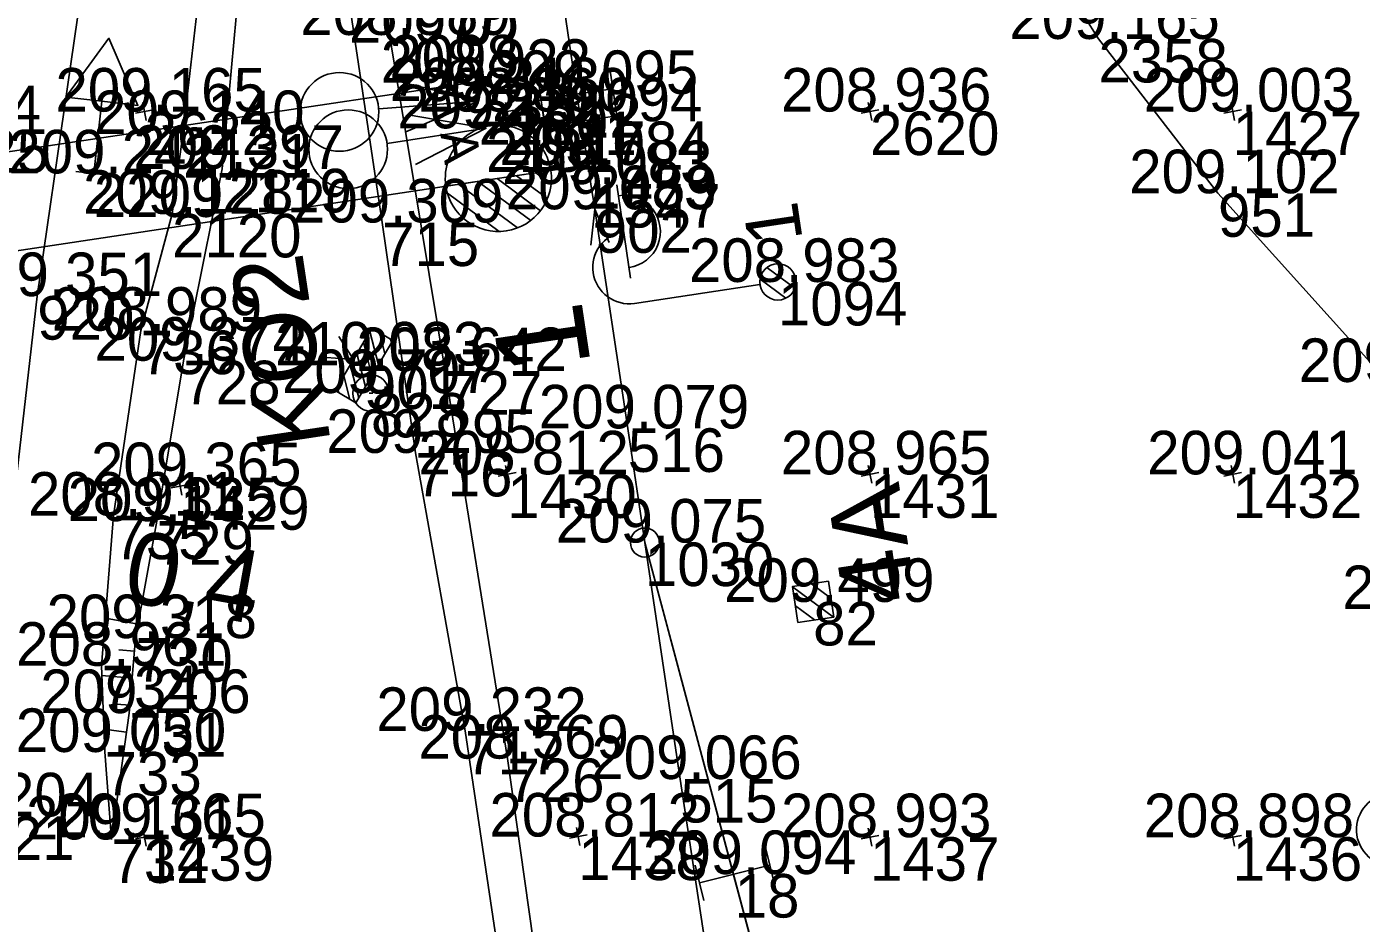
# Model space of a CAD drawing. Extents: x -556590 to -554855, y -1137918 to -1135717.
# Drawn here: x -554973.25 to -554936.45, y -1137412.37 to -1137387.66 of the extents above; entities that cross this region are included whole.
import ezdxf

# ---------------------------------------------------------------- set-up
doc = ezdxf.new("R2010")
doc.units = 0
for name, color, linetype in [('Vrstva 1', 7, 'Continuous'), ('Vrstva 11', 7, 'Continuous'), ('Vrstva 2', 7, 'Continuous'), ('Vrstva 25', 7, 'Continuous'), ('Vrstva 27', 7, 'Continuous'), ('Vrstva 3', 7, 'Continuous'), ('Vrstva 48', 7, 'Continuous'), ('Vrstva 49', 7, 'Continuous'), ('Vrstva 51', 7, 'Continuous'), ('Vrstva 6', 7, 'Continuous'), ('Vrstva 60', 7, 'Continuous'), ('Vrstva 61', 7, 'Continuous')]:
    doc.layers.add(name, color=color, linetype=linetype)

msp = doc.modelspace()

# ---------------------------------------------------------------- linework, layer by layer
at = {"layer": 'Vrstva 1'}
for points in [[(-554957.769, -1137391.473), (-554957.969, -1137390.265), (-554958.079, -1137389.516), (-554959.228, -1137381.711), (-554960.83, -1137371.074), (-554962.414, -1137360.882), (-554964.146, -1137350.305), (-554965.833, -1137340.679), (-554967.766, -1137330.506), (-554969.82, -1137320.65), (-554972.001, -1137311.137), (-554974.412, -1137301.49), (-554976.593, -1137293.41), (-554978.496, -1137286.733), (-554981.36, -1137277.327), (-554984.2, -1137268.613)], [(-554953.42, -1137420.29), (-554953.725, -1137418.308), (-554955.229, -1137408.397), (-554956.205, -1137401.879), (-554956.676, -1137398.733), (-554957.586, -1137392.693), (-554957.691, -1137391.998), (-554957.769, -1137391.473)], [(-554951.338, -1137420.215), (-554951.671, -1137418.872), (-554951.936, -1137417.869), (-554956.205, -1137401.879), (-554956.676, -1137398.733), (-554957.586, -1137392.693), (-554957.691, -1137391.998), (-554957.769, -1137391.473)]]:
    msp.add_lwpolyline(points, dxfattribs=at)
at = {"layer": 'Vrstva 11'}
for p, q in [((-554951.001, -1137403.936), (-554952.135, -1137403.098)), ((-554951.077, -1137403.414), (-554951.614, -1137403.017)), ((-554951.526, -1137404.014), (-554952.057, -1137403.622))]:
    msp.add_line(p, q, dxfattribs=at)
msp.add_lwpolyline([(-554951.987, -1137404.084), (-554952.136, -1137403.095), (-554951.147, -1137402.946), (-554950.998, -1137403.935)], close=True, dxfattribs=at)
at = {"layer": 'Vrstva 2'}
for p, q in [((-554957.769, -1137391.473), (-555017.104, -1137400.381)), ((-554958.797, -1137391.627), (-554961.691, -1137392.059)), ((-554958.892, -1137392.401), (-554959.744, -1137391.771)), ((-554958.791, -1137392.003), (-554959.212, -1137391.692)), ((-554958.797, -1137391.627), (-554957.769, -1137391.473)), ((-554959.718, -1137393.208), (-554961.338, -1137392.008)), ((-554959.354, -1137393.004), (-554960.807, -1137391.929)), ((-554959.083, -1137392.732), (-554960.275, -1137391.849)), ((-554960.223, -1137393.307), (-554961.646, -1137392.254)), ((-554951.936, -1137417.869), (-554956.205, -1137401.879))]:
    msp.add_line(p, q, dxfattribs=at)
for points in [[(-554953.725, -1137418.308), (-554955.229, -1137408.397), (-554956.205, -1137401.879), (-554956.676, -1137398.733), (-554957.586, -1137392.693), (-554957.691, -1137391.998), (-554957.769, -1137391.473)], [(-554957.187, -1137393.61), (-554957.586, -1137392.693), (-554957.699, -1137393.687)]]:
    msp.add_lwpolyline(points, dxfattribs=at)
msp.add_circle((-554956.205, -1137401.879), 0.4, dxfattribs=at)
for centre, start, end in [((-554960.245, -1137391.837), 8.263, 188.7326), ((-554960.244, -1137391.842), 188.5174, 8.4782)]:
    msp.add_arc(centre, 1.463, start, end, dxfattribs=at)
at = {"layer": 'Vrstva 25'}
for p, q in [((-554956.598, -1137394.595), (-554956.982, -1137392.023)), ((-554952.07, -1137394.868), (-554952.84, -1137394.298)), ((-554952.323, -1137395.147), (-554953.03, -1137394.624)), ((-554953.033, -1137394.77), (-554956.494, -1137395.287)), ((-554963.808, -1137397.758), (-554963.708, -1137397.758))]:
    msp.add_line(p, q, dxfattribs=at)
for centre in [(-554952.538, -1137394.696), (-554963.758, -1137397.758)]:
    msp.add_circle(centre, 0.5, dxfattribs=at)
for centre, start, end in [((-554956.778, -1137393.307), 277.7952, 99.2004), ((-554956.642, -1137394.298), 98.4978, 278.4978), ((-554935.587, -1137409.793), 98.6288, 278.6288)]:
    msp.add_arc(centre, 1, start, end, dxfattribs=at)
at = {"layer": 'Vrstva 27'}
for p, q in [((-554963.551, -1137396.977), (-554963.787, -1137396.064)), ((-554963.372, -1137396.673), (-554963.521, -1137396.091)), ((-554963.731, -1137397.282), (-554963.966, -1137396.369)), ((-554963.192, -1137396.369), (-554963.217, -1137396.271)), ((-554963.911, -1137397.586), (-554964.146, -1137396.673)), ((-554964.338, -1137397.932), (-554964.505, -1137397.282)), ((-554964.09, -1137397.891), (-554964.326, -1137396.978)), ((-554964.642, -1137397.752), (-554964.685, -1137397.587))]:
    msp.add_line(p, q, dxfattribs=at)
msp.add_lwpolyline([(-554964.982, -1137396.778), (-554964.238, -1137396.83), (-554964.643, -1137396.204)], dxfattribs=at)
msp.add_lwpolyline([(-554964.746, -1137397.691), (-554963.73, -1137395.968), (-554963.156, -1137396.307), (-554964.172, -1137398.03)], close=True, dxfattribs=at)
at = {"layer": 'Vrstva 3'}
for p, q in [((-554958.996, -1137390.156), (-554959.141, -1137389.167)), ((-554957.017, -1137389.865), (-554957.162, -1137388.876)), ((-554959.068, -1137389.662), (-554957.09, -1137389.37)), ((-554960.79, -1137389.712), (-554963.542, -1137389.928)), ((-554958.884, -1137390.907), (-554959.032, -1137389.918)), ((-554956.906, -1137390.612), (-554957.054, -1137389.623)), ((-554958.958, -1137390.413), (-554956.98, -1137390.117)), ((-554960.584, -1137390.462), (-554963.313, -1137390.879)), ((-554952.879, -1137410.289), (-554952.638, -1137411.26)), ((-554954.82, -1137410.772), (-554954.579, -1137411.743)), ((-554952.759, -1137410.775), (-554954.699, -1137411.257))]:
    msp.add_line(p, q, dxfattribs=at)
for points in [[(-554962.8, -1137390.562), (-554960.79, -1137389.712), (-554962.908, -1137389.186)], [(-554962.526, -1137391.457), (-554960.584, -1137390.462), (-554962.734, -1137390.092)]]:
    msp.add_lwpolyline(points, dxfattribs=at)
for centre in [(-554964.623, -1137390.009), (-554964.385, -1137391.038)]:
    msp.add_circle(centre, 1.084, dxfattribs=at)
at = {"layer": 'Vrstva 48'}
for p, q in [((-554970.177, -1137404.129), (-554971.079, -1137403.966)), ((-554970.276, -1137404.871), (-554970.711, -1137404.834)), ((-554970.34, -1137405.618), (-554971.173, -1137405.548)), ((-554970.403, -1137406.366), (-554970.775, -1137406.334)), ((-554970.496, -1137407.11), (-554971.12, -1137407.022))]:
    msp.add_line(p, q, dxfattribs=at)
at = {"layer": 'Vrstva 49'}
for p, q in [((-554969.754, -1137389.953), (-554970.246, -1137390.047)), ((-554970.047, -1137389.754), (-554969.953, -1137390.246)), ((-554959.754, -1137389.953), (-554960.246, -1137390.047)), ((-554960.047, -1137389.754), (-554959.953, -1137390.246)), ((-554949.754, -1137389.953), (-554950.246, -1137390.047)), ((-554950.047, -1137389.754), (-554949.953, -1137390.246)), ((-554939.754, -1137389.953), (-554940.246, -1137390.047)), ((-554940.047, -1137389.754), (-554939.953, -1137390.246)), ((-554960.047, -1137399.754), (-554959.953, -1137400.246)), ((-554950.047, -1137399.754), (-554949.953, -1137400.246)), ((-554940.047, -1137399.754), (-554939.953, -1137400.246)), ((-554969.065, -1137400.079), (-554968.971, -1137400.571)), ((-554959.754, -1137399.953), (-554960.246, -1137400.047)), ((-554949.754, -1137399.953), (-554950.246, -1137400.047)), ((-554939.754, -1137399.953), (-554940.246, -1137400.047)), ((-554968.772, -1137400.278), (-554969.264, -1137400.372)), ((-554970.047, -1137409.754), (-554969.953, -1137410.246)), ((-554958.089, -1137409.737), (-554957.995, -1137410.229)), ((-554950.047, -1137409.754), (-554949.953, -1137410.246)), ((-554940.047, -1137409.754), (-554939.953, -1137410.246)), ((-554969.754, -1137409.953), (-554970.246, -1137410.047)), ((-554957.796, -1137409.936), (-554958.288, -1137410.03)), ((-554949.754, -1137409.953), (-554950.246, -1137410.047)), ((-554939.754, -1137409.953), (-554940.246, -1137410.047))]:
    msp.add_line(p, q, dxfattribs=at)
for points in [[(-554964.469, -1137370.943), (-554964.875, -1137372.503), (-554965.099, -1137375.402), (-554965.234, -1137377.618), (-554965.266, -1137379.912), (-554965.113, -1137382.184), (-554964.363, -1137386.9), (-554963.451, -1137393.058), (-554962.533, -1137399.408), (-554961.16, -1137407.071), (-554959.831, -1137416.009), (-554958.553, -1137424.982), (-554957.961, -1137430.761), (-554957.7, -1137435.343)], [(-554956.982, -1137434.829), (-554957.511, -1137428.325), (-554957.814, -1137424.201), (-554958.338, -1137419.537), (-554959.995, -1137407.834), (-554961.711, -1137397.155), (-554963.249, -1137387.888), (-554963.585, -1137384.19), (-554963.79, -1137382.034), (-554964.109, -1137378.759), (-554964.296, -1137375.813), (-554964.498, -1137372.576), (-554964.469, -1137370.943)], [(-554970.91, -1137410.062), (-554971.098, -1137407.651), (-554971.183, -1137405.275), (-554970.855, -1137401.138), (-554970.105, -1137396.039), (-554969.241, -1137392.819), (-554968.939, -1137390.62), (-554968.419, -1137386.071), (-554968.074, -1137382.203), (-554967.671, -1137378.461), (-554967.187, -1137377.302)], [(-554967.187, -1137377.302), (-554967.053, -1137379.196), (-554967.084, -1137381.213), (-554967.28, -1137385.281), (-554967.855, -1137391.579), (-554968.928, -1137396.867), (-554969.664, -1137401.287), (-554970.246, -1137404.514), (-554970.421, -1137406.579), (-554970.91, -1137410.062)]]:
    msp.add_lwpolyline(points, dxfattribs=at)
at = {"layer": 'Vrstva 51'}
msp.add_line((-554971.894, -1137391.649), (-554970.9, -1137391.761), dxfattribs=at)
for points in [[(-554992.243, -1137272.326), (-554990.709, -1137276.56), (-554989.594, -1137279.954), (-554986.932, -1137288.438), (-554982.239, -1137302.784), (-554977.503, -1137318.543), (-554975.16, -1137327.138), (-554972.624, -1137338.925), (-554970.76, -1137350.256), (-554970.002, -1137357.507), (-554969.708, -1137365.515), (-554970.03, -1137372.952), (-554971.29, -1137383.538), (-554972.956, -1137395.086), (-554974.603, -1137409.426), (-554975.926, -1137424.495), (-554976.695, -1137437.545), (-554977.147, -1137449.324)], [(-554945.281, -1137385.483), (-554943.702, -1137387.998), (-554940.406, -1137392.251), (-554935.724, -1137397.453), (-554933.2, -1137400.383), (-554931.233, -1137403.209), (-554929.442, -1137406.732), (-554928.49, -1137409.614), (-554927.549, -1137413.424), (-554926.196, -1137421.89), (-554923.958, -1137439.154), (-554921.384, -1137460.492)], [(-554971.397, -1137391.705), (-554971.174, -1137389.717), (-554970.181, -1137389.829), (-554970.98, -1137387.978), (-554972.168, -1137389.606), (-554971.174, -1137389.717)]]:
    msp.add_lwpolyline(points, dxfattribs=at)
at = {"layer": 'Vrstva 6'}
for p, q in [((-554961.042, -1137389.208), (-555020.362, -1137398.071)), ((-554961.537, -1137389.281), (-554960.547, -1137389.135))]:
    msp.add_line(p, q, dxfattribs=at)
at = {"layer": 'Vrstva 60'}
for p, q in [((-554963.249, -1137387.888), (-554963.249, -1137387.888)), ((-554943.702, -1137387.998), (-554943.702, -1137387.998)), ((-554961.042, -1137389.208), (-554961.042, -1137389.208)), ((-554958.079, -1137389.516), (-554958.079, -1137389.516)), ((-554960.79, -1137389.712), (-554960.79, -1137389.712)), ((-554970, -1137390), (-554970, -1137390)), ((-554960, -1137390), (-554960, -1137390)), ((-554957.969, -1137390.265), (-554957.969, -1137390.265)), ((-554950, -1137390), (-554950, -1137390)), ((-554940, -1137390), (-554940, -1137390)), ((-554968.939, -1137390.62), (-554968.939, -1137390.62)), ((-554960.584, -1137390.462), (-554960.584, -1137390.462)), ((-554971.397, -1137391.705), (-554971.397, -1137391.705)), ((-554967.855, -1137391.579), (-554967.855, -1137391.579)), ((-554957.769, -1137391.473), (-554957.769, -1137391.473)), ((-554957.691, -1137391.998), (-554957.691, -1137391.998)), ((-554940.406, -1137392.251), (-554940.406, -1137392.251)), ((-554969.241, -1137392.819), (-554969.241, -1137392.819)), ((-554957.586, -1137392.693), (-554957.586, -1137392.693)), ((-554963.451, -1137393.058), (-554963.451, -1137393.058)), ((-554952.538, -1137394.696), (-554952.538, -1137394.696)), ((-554972.956, -1137395.086), (-554972.956, -1137395.086)), ((-554970.105, -1137396.039), (-554970.105, -1137396.039)), ((-554968.928, -1137396.867), (-554968.928, -1137396.867)), ((-554963.951, -1137396.999), (-554963.951, -1137396.999)), ((-554961.711, -1137397.155), (-554961.711, -1137397.155)), ((-554963.758, -1137397.758), (-554963.758, -1137397.758)), ((-554956.676, -1137398.733), (-554956.676, -1137398.733)), ((-554962.533, -1137399.408), (-554962.533, -1137399.408)), ((-554960, -1137400), (-554960, -1137400)), ((-554950, -1137400), (-554950, -1137400)), ((-554940, -1137400), (-554940, -1137400)), ((-554969.018, -1137400.325), (-554969.018, -1137400.325)), ((-554970.855, -1137401.138), (-554970.855, -1137401.138)), ((-554969.664, -1137401.287), (-554969.664, -1137401.287)), ((-554956.205, -1137401.879), (-554956.205, -1137401.879)), ((-554951.567, -1137403.515), (-554951.567, -1137403.515)), ((-554970.246, -1137404.514), (-554970.246, -1137404.514)), ((-554971.183, -1137405.275), (-554971.183, -1137405.275)), ((-554970.421, -1137406.579), (-554970.421, -1137406.579)), ((-554961.16, -1137407.071), (-554961.16, -1137407.071)), ((-554971.098, -1137407.651), (-554971.098, -1137407.651)), ((-554959.995, -1137407.834), (-554959.995, -1137407.834)), ((-554955.229, -1137408.397), (-554955.229, -1137408.397)), ((-554970.91, -1137410.062), (-554970.91, -1137410.062)), ((-554970, -1137410), (-554970, -1137410)), ((-554958.042, -1137409.983), (-554958.042, -1137409.983)), ((-554950, -1137410), (-554950, -1137410)), ((-554940, -1137410), (-554940, -1137410)), ((-554953.729, -1137411.016), (-554953.729, -1137411.016))]:
    msp.add_line(p, q, dxfattribs=at)

# ---------------------------------------------------------------- texts
at = {"layer": 'Vrstva 11'}
msp.add_text('4A', height=2, rotation=98.5157, dxfattribs=at).set_placement((-554948.727, -1137403.413))
at = {"layer": 'Vrstva 2'}
msp.add_text('1', height=2.5, rotation=98.4978, dxfattribs=at).set_placement((-554957.688, -1137397.004))
at = {"layer": 'Vrstva 25'}
msp.add_text('1', height=1.5, rotation=98.4978, dxfattribs=at).set_placement((-554951.852, -1137393.532))
at = {"layer": 'Vrstva 27'}
msp.add_text('KO2', height=2, rotation=98.5703, dxfattribs=at).set_placement((-554964.861, -1137399.133))
at = {"layer": 'Vrstva 48'}
msp.add_text('0,4', height=2, rotation=349.7764, dxfattribs=at).set_placement((-554970.653, -1137403.473))
at = {"layer": 'Vrstva 6'}
for s, height, rotation, p in [('Se2', 1.5, 98.3728, (-554959.685, -1137388.183)), ('A A ', 1, 278.3728, (-554962.031, -1137389.354))]:
    msp.add_text(s, height=height, rotation=rotation, dxfattribs=at).set_placement(p)
at = {"layer": 'Vrstva 60'}
for s, p in [('2097', (-554964.363, -1137388.1)), ('2098', (-554963.249, -1137389.088)), ('2358', (-554943.702, -1137389.198)), ('2210', (-554961.042, -1137390.408)), ('12', (-554958.079, -1137390.716)), ('2180', (-554960.79, -1137390.912)), ('2622', (-554970, -1137391.2)), ('2621', (-554960, -1137391.2)), ('17', (-554957.969, -1137391.465)), ('2620', (-554950, -1137391.2)), ('1427', (-554940, -1137391.2)), ('2125', (-554976.2, -1137391.688)), ('2121', (-554968.939, -1137391.82)), ('2181', (-554960.584, -1137391.662)), ('2209', (-554971.397, -1137392.905)), ('2119', (-554967.855, -1137392.779)), ('2459', (-554957.769, -1137392.673)), ('1547', (-554957.691, -1137393.198)), ('951', (-554940.406, -1137393.451)), ('2120', (-554969.241, -1137394.019)), ('902', (-554957.586, -1137393.893)), ('715', (-554963.451, -1137394.258)), ('1094', (-554952.538, -1137395.896)), ('920', (-554972.956, -1137396.286)), ('736', (-554970.105, -1137397.239)), ('728', (-554968.928, -1137398.067)), ('901', (-554963.951, -1137398.199)), ('727', (-554961.711, -1137398.355)), ('828', (-554963.758, -1137398.958)), ('516', (-554956.676, -1137399.933)), ('716', (-554962.533, -1137400.608)), ('1430', (-554960, -1137401.2)), ('1431', (-554950, -1137401.2)), ('1432', (-554940, -1137401.2)), ('1429', (-554969.018, -1137401.525)), ('735', (-554970.855, -1137402.338)), ('729', (-554969.664, -1137402.487)), ('1030', (-554956.205, -1137403.079)), ('82', (-554951.567, -1137404.715)), ('730', (-554970.246, -1137405.714)), ('734', (-554971.183, -1137406.475)), ('731', (-554970.421, -1137407.779)), ('717', (-554961.16, -1137408.271)), ('733', (-554971.098, -1137408.851)), ('726', (-554959.995, -1137409.034)), ('515', (-554955.229, -1137409.597)), ('921', (-554974.603, -1137410.626)), ('732', (-554970.91, -1137411.262)), ('1439', (-554970, -1137411.2)), ('1438', (-554958.042, -1137411.183)), ('1437', (-554950, -1137411.2)), ('1436', (-554940, -1137411.2)), ('18', (-554953.729, -1137412.216))]:
    msp.add_text(s, height=1.2, dxfattribs=at).set_placement(p)
at = {"layer": 'Vrstva 61'}
for s, p in [('208.889', (-554965.703, -1137387.888)), ('209.165', (-554946.158, -1137387.998)), ('208.922', (-554963.49, -1137389.208)), ('209.313', (-554963.242, -1137389.712)), ('209.095', (-554960.535, -1137389.516)), ('209.165', (-554972.456, -1137390)), ('208.860', (-554962.451, -1137390)), ('208.936', (-554952.452, -1137390)), ('209.003', (-554942.452, -1137390)), ('209.094', (-554960.42, -1137390.265)), ('209.314', (-554978.651, -1137390.488)), ('209.140', (-554971.39, -1137390.62)), ('209.332', (-554963.032, -1137390.462)), ('209.084', (-554960.22, -1137391.473)), ('209.241', (-554973.754, -1137391.705)), ('209.397', (-554970.307, -1137391.579)), ('209.083', (-554960.143, -1137391.998)), ('209.102', (-554942.854, -1137392.251)), ('209.128', (-554971.695, -1137392.819)), ('209.083', (-554960.038, -1137392.693)), ('209.309', (-554965.905, -1137393.058)), ('208.983', (-554954.99, -1137394.696)), ('209.351', (-554975.313, -1137395.086)), ('208.989', (-554972.559, -1137396.039)), ('209.374', (-554971.379, -1137396.867)), ('210.033', (-554966.403, -1137396.999)), ('208.642', (-554964.159, -1137397.155)), ('209.707', (-554966.21, -1137397.758)), ('209.039', (-554938.178, -1137397.453)), ('209.079', (-554959.13, -1137398.733)), ('209.295', (-554964.989, -1137399.408)), ('208.812', (-554962.448, -1137400)), ('208.965', (-554952.456, -1137400)), ('209.041', (-554942.357, -1137400)), ('209.365', (-554971.474, -1137400.325)), ('208.911', (-554973.212, -1137401.138)), ('209.335', (-554972.12, -1137401.287)), ('209.075', (-554958.661, -1137401.879)), ('209.499', (-554954.021, -1137403.515)), ('208.864', (-554936.979, -1137403.713)), ('209.318', (-554972.7, -1137404.514)), ('208.961', (-554973.54, -1137405.275)), ('209.206', (-554972.873, -1137406.579)), ('209.232', (-554963.608, -1137407.071)), ('209.050', (-554973.549, -1137407.651)), ('208.569', (-554962.449, -1137407.834)), ('209.066', (-554957.681, -1137408.397)), ('209.204', (-554977.054, -1137409.426)), ('209.161', (-554973.267, -1137410.062)), ('209.365', (-554972.456, -1137410)), ('208.812', (-554960.49, -1137409.983)), ('208.993', (-554952.452, -1137410)), ('208.898', (-554942.454, -1137410)), ('209.094', (-554956.18, -1137411.016))]:
    msp.add_text(s, height=1.2, dxfattribs=at).set_placement(p)

doc.saveas('drawing.dxf')
